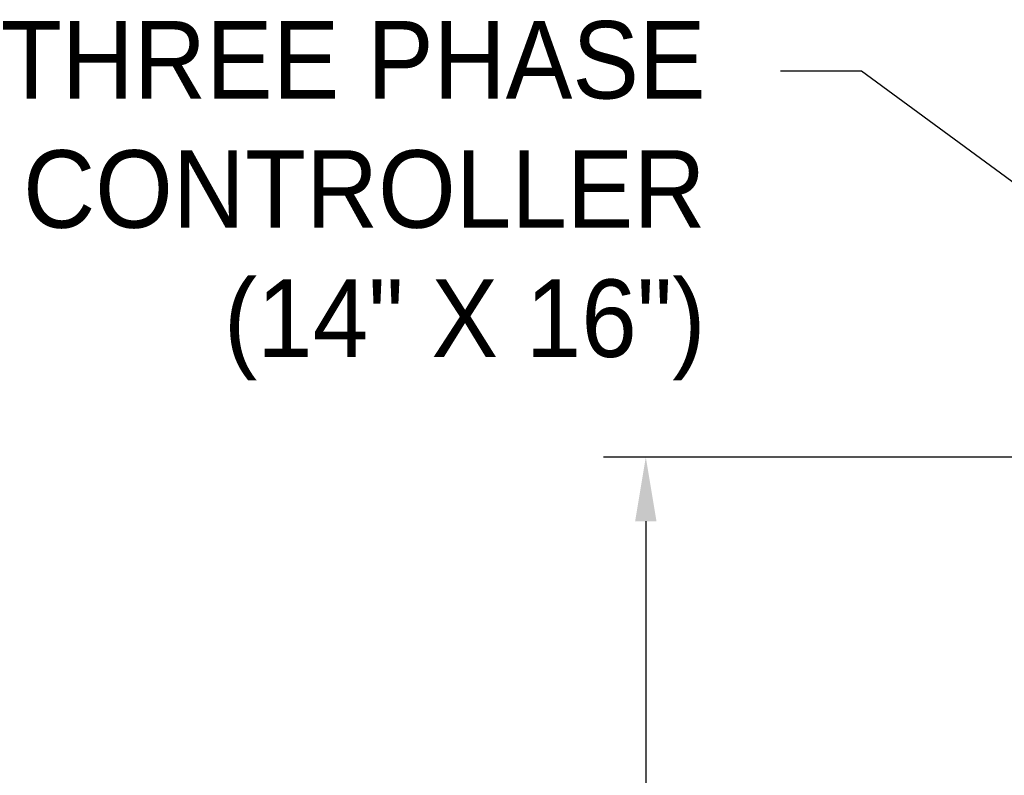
# Model space of a CAD drawing. Header units: inches. Extents: x 170 to 312, y 215 to 248.
# Tile 286 of 340: x 298.695 to 299.886, y 222.044 to 222.959. Entities that reach past the tile are written whole.
import ezdxf
from ezdxf import colors
from ezdxf.entities.mleader import LeaderData, LeaderLine
from ezdxf.math import Vec2, Vec3

# ---------------------------------------------------------------- set-up
doc = ezdxf.new("R2010")
doc.units = ezdxf.units.IN
doc.header["$LTSCALE"] = 0.25
doc.header["$MEASUREMENT"] = 0
doc.layers.add('ANNOTATIONS', color=1, linetype='Continuous')
doc.styles.add('ARIAL', font='arial.ttf', dxfattribs={"height": 0.09375})

msp = doc.modelspace()

# ---------------------------------------------------------------- linework, layer by layer
at = {"layer": 'ANNOTATIONS'}
for p, q in [((300.45224, 222.42941), (299.40128, 222.42941)), ((299.45238, 222.35175), (299.45238, 221.55133))]:
    msp.add_line(p, q, dxfattribs=at)
msp.add_solid([(299.46532, 222.35175), (299.43944, 222.35175), (299.45238, 222.42941)], dxfattribs=at)

# ---------------------------------------------------------------- leaders
ml = msp.add_multileader_mtext('Standard', dxfattribs=at)
ml.set_content('THREE PHASE\\PCONTROLLER \\P(14" X 16")', color=256, style='ARIAL')
ml.set_leader_properties()
ml.build(insert=Vec2(0, 0))
ml.multileader.update_dxf_attribs({"dogleg_length": 0.36, "arrow_head_size": 0.09375})
ctx = ml.context
ctx.base_point, ctx.char_height, ctx.arrow_head_size, ctx.landing_gap_size, ctx.plane_origin = Vec3(298.52093, 222.89622), 0.09375, 0.09375, 0.09, Vec3(300.69703, 222.48298)
ctx.text_align_type = 2
notes = []
notes.append((ctx, [(0, (1, 1, 0), (299.71304, 222.89622), (-1, 0), 0.09796, [(0, [(300.22245, 222.52169)], 0, [])])]))
ctx.mtext.insert, ctx.mtext.alignment, ctx.mtext.flow_direction = Vec3(299.52508, 222.95688), 3, 5
for ctx, leaders in notes:
    for number, flags, end, landing, length, lines in leaders:
        leader = LeaderData()
        leader.index, (leader.has_last_leader_line, leader.has_dogleg_vector, leader.attachment_direction) = number, flags
        leader.last_leader_point, leader.dogleg_vector, leader.dogleg_length = Vec3(end), Vec3(landing), length
        for number, points, colour, breaks in lines:
            line = LeaderLine()
            line.index, line.vertices, line.color, line.breaks = number, Vec3.list(points), colors.encode_raw_color(colour), breaks
            leader.lines.append(line)
        ctx.leaders.append(leader)

doc.saveas('drawing.dxf')
